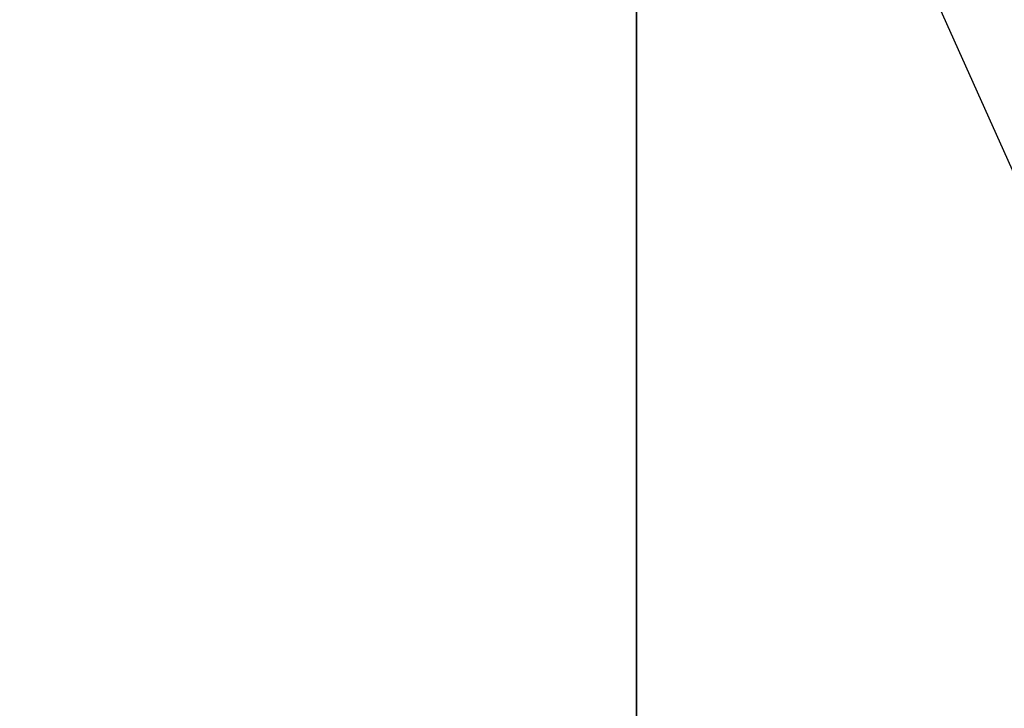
# Model space of a CAD drawing. Extents: x 0 to 80, y 0 to 80.
# Tile 641 of 656: x 10.005258 to 10.006647, y 35.420339 to 35.42131. Entities that reach past the tile are written whole.
import ezdxf

# ---------------------------------------------------------------- set-up
doc = ezdxf.new("R2010")
doc.units = 0
doc.header["$LTSCALE"] = 25.4
doc.layers.get('0').update_dxf_attribs({"color": 13, "linetype": 'CONTINUOUS'})

# ---------------------------------------------------------------- blocks, each defined once
blk = doc.blocks.new('ORBIT-I-KINKIET-20-7806-78')
at = {"color": 7}
for p, q in [((26.4027424, 35.7683601, 302.3838806), (26.4574738, 35.64608, 302.336853)), ((26.4027424, 35.64608, 302.3838806), (26.4027424, 35.7683601, 302.3838806))]:
    blk.add_line(p, q, dxfattribs=at)
mesh = blk.add_polyface(dxfattribs=at)
corners = [(26.4027424, 35.64608, 302.3838806), (25.6784382, 35.7683601, 302.7523499), (26.4027424, 35.7683601, 302.3838806)]
mesh.append_faces([[corners[k] for k in face] for face in [(0, 1, 2)]], dxfattribs={"color": 7})
mesh = blk.add_polyface(dxfattribs=at)
corners = [(26.4027424, 35.64608, 302.3838806), (25.6784382, 35.64608, 302.7523499), (25.6784382, 35.7683601, 302.7523499)]
mesh.append_faces([[corners[k] for k in face] for face in [(0, 1, 2)]], dxfattribs={"color": 7})
mesh = blk.add_polyface(dxfattribs=at)
corners = [(26.884285, 35.7683601, 346.2462769), (26.1351299, 35.64608, 345.893158), (26.884285, 35.64608, 346.2462769)]
mesh.append_faces([[corners[k] for k in face] for face in [(0, 1, 2)]], dxfattribs={"color": 7})
mesh = blk.add_polyface(dxfattribs=at)
corners = [(26.884285, 35.7683601, 346.2462769), (26.1351299, 35.7683601, 345.893158), (26.1351299, 35.64608, 345.893158)]
mesh.append_faces([[corners[k] for k in face] for face in [(0, 1, 2)]], dxfattribs={"color": 7})

msp = doc.modelspace()

# ---------------------------------------------------------------- block references
at = {"color": 0}
msp.add_blockref('ORBIT-I-KINKIET-20-7806-78', (-16.3966141, -0.3460782, -57.5), dxfattribs=at)

doc.saveas('drawing.dxf')
